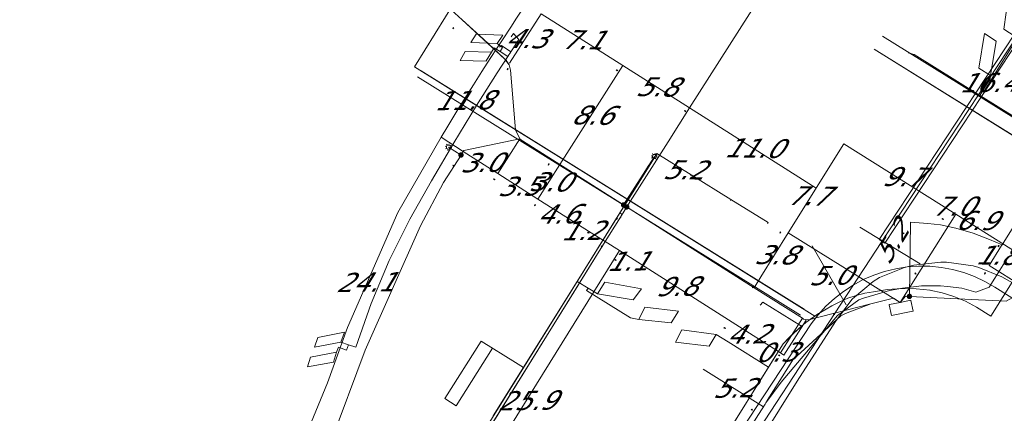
# Model space of a CAD drawing. Header units: metres. Extents: x 124576 to 133557, y 395865 to 402386.
# Tile 322 of 447: x 129172 to 129244, y 401588 to 401617. Entities that reach past the tile are written whole.
import ezdxf
from ezdxf.enums import TextEntityAlignment as Align

# ---------------------------------------------------------------- set-up
doc = ezdxf.new("R2010")
doc.units = ezdxf.units.M
doc.header["$MEASUREMENT"] = 0
for name, color, linetype, lineweight, true_color in [('LG_Datatransport_Gebroeders_Van_der_Donk_BV_(FTTX)', 3, 'Continuous', 13, 0x00ff00), ('LG_Datatransport_KPN_BV', 3, 'Continuous', 13, 0x00ff00), ('LG_Laag_Spanning', 7, 'Continuous', 13, 0x960000), ('LG_Laag_Spanning_Enexis_Netbeheer_BV', 7, 'Continuous', 13, 0x960000), ('LG_Laag_Spanning_Gemeente_Tilburg_Ruimtelijke_Uitvoering', 7, 'Continuous', 13, 0x960000), ('LG_Midden_Spanning_Enexis_Netbeheer_BV', 7, 'Continuous', 13, 0xd20000)]:
    doc.layers.add(name, color=color, linetype=linetype, lineweight=lineweight, true_color=true_color)
for name, color, linetype, lineweight in [('LG_Laag_Spanning_P_Enexis_Netbeheer_BV', 7, 'Continuous', 0), ('MV_Laag_Spanning', 7, 'Continuous', 0), ('MV_Laag_Spanning_lijn', 7, 'Continuous', 0), ('MV_Laag_Spanning_pijl', 7, 'Continuous', 0), ('MV_Midden_Spanning', 7, 'Continuous', 0), ('MV_Midden_Spanning_pijl', 7, 'Continuous', 0)]:
    doc.layers.add(name, color=color, linetype=linetype, lineweight=lineweight)
doc.styles.add('Klic_Annotatie', font='verdanai.ttf', dxfattribs={"oblique": 20, "height": 1.4})

# ---------------------------------------------------------------- blocks, each defined once
blk = doc.blocks.new('Mof')
at = {"layer": 'LG_Laag_Spanning_P_Enexis_Netbeheer_BV'}
h = blk.add_hatch(color=256, dxfattribs=at)
edge = h.paths.add_edge_path()
edge.add_arc((0, 0), 2, 0, 360)
blk = doc.blocks.new('Streetlight')
at = {"layer": 'LG_Laag_Spanning_P_Enexis_Netbeheer_BV'}
for p, q in [((-1.77, 1.77), (-1.06, 1.06)), ((0, 2.5), (0, 1.5)), ((1.77, 1.77), (1.06, 1.06)), ((-1.06, -1.06), (-1.77, -1.77)), ((0, -1.5), (0, -2.5)), ((1.06, -1.06), (1.77, -1.77))]:
    blk.add_line(p, q, dxfattribs=at)
at = {"layer": 'LG_Laag_Spanning_P_Enexis_Netbeheer_BV', "flags": 128}
for points in [[(-2.5, 0), (-1.5, 0)], [(1.5, 0), (2.5, 0)]]:
    blk.add_lwpolyline(points, dxfattribs=at)
at = {"layer": 'LG_Laag_Spanning_P_Enexis_Netbeheer_BV'}
blk.add_circle((0, 0), 1.5, dxfattribs=at)
blk = doc.blocks.new('m_pijl')
at = {"layer": 'MV_Laag_Spanning_pijl'}
blk.add_hatch(color=7, dxfattribs=at).paths.add_polyline_path([(-1, -0.33), (-1, 0), (-1, 0.33), (0, 0)])
at = {"layer": 'MV_Laag_Spanning_pijl', "flags": 128}
blk.add_lwpolyline([(-1, 0), (-1, 0.33), (0, 0), (-1, -0.33), (-1, 0)], close=True, dxfattribs=at)
blk = doc.blocks.new('m_pijl_1')
at = {"layer": 'MV_Midden_Spanning_pijl'}
blk.add_hatch(color=7, dxfattribs=at).paths.add_polyline_path([(-1, -0.33), (-1, 0), (-1, 0.33), (0, 0)])
at = {"layer": 'MV_Midden_Spanning_pijl', "flags": 128}
blk.add_lwpolyline([(-1, 0), (-1, 0.33), (0, 0), (-1, -0.33), (-1, 0)], close=True, dxfattribs=at)

msp = doc.modelspace()

# ---------------------------------------------------------------- linework, layer by layer
at = {"layer": 'LG_Datatransport_Gebroeders_Van_der_Donk_BV_(FTTX)', "flags": 128}
for points in [[(129249.671, 401621.957), (129235.48, 401600.401), (129207.072, 401556.927), (129205.166, 401553.778), (129173.858, 401502.06), (129170.276, 401494.196), (129168.978, 401488.056), (129168.952, 401480.044), (129170.368, 401467.48), (129173.959, 401461.951), (129182.759, 401451.047), (129191.604, 401438.948), (129192.69, 401437.67), (129190.673, 401435.736), (129186.385, 401431.414), (129181.959, 401427.181), (129176.092, 401421.502), (129175.125, 401420.612), (129175.783, 401419.843), (129216.541, 401376.617)], [(129249.879, 401621.82), (129242.784, 401611.041), (129235.689, 401600.263), (129235.272, 401600.538), (129242.367, 401611.316), (129249.462, 401622.095), (129249.879, 401621.82)]]:
    msp.add_lwpolyline(points, dxfattribs=at)
at = {"layer": 'LG_Datatransport_KPN_BV', "flags": 128}
msp.add_lwpolyline([(129169.839, 401500.576), (129180.63, 401515.543), (129218.954, 401577.06), (129230.306, 401594.346), (129230.817, 401595.015), (129231.382, 401595.638), (129231.999, 401596.211), (129232.662, 401596.729), (129233.366, 401597.19), (129234.107, 401597.589), (129234.879, 401597.924), (129235.676, 401598.192), (129236.494, 401598.392), (129237.325, 401598.522), (129238.165, 401598.581), (129239.006, 401598.568), (129239.843, 401598.484), (129240.67, 401598.33), (129241.482, 401598.106), (129242.271, 401597.814), (129243.032, 401597.456), (129243.761, 401597.035), (129254.667, 401590.176)], dxfattribs=at)
at = {"layer": 'LG_Laag_Spanning', "flags": 128}
msp.add_lwpolyline([(129236.193, 401594.957), (129237.762, 401595.271), (129237.763, 401595.272), (129237.764, 401595.272), (129237.765, 401595.273), (129237.766, 401595.273), (129237.767, 401595.274), (129237.768, 401595.275), (129237.769, 401595.276), (129237.769, 401595.278), (129237.77, 401595.279), (129237.77, 401595.28), (129237.77, 401595.281), (129237.77, 401595.283), (129237.613, 401596.067), (129237.612, 401596.068), (129237.612, 401596.069), (129237.611, 401596.07), (129237.611, 401596.071), (129237.61, 401596.072), (129237.609, 401596.073), (129237.608, 401596.074), (129237.607, 401596.074), (129237.605, 401596.075), (129237.604, 401596.075), (129237.603, 401596.075), (129237.601, 401596.075), (129236.817, 401595.919), (129236.032, 401595.762), (129236.031, 401595.761), (129236.03, 401595.761), (129236.029, 401595.76), (129236.028, 401595.76), (129236.027, 401595.759), (129236.026, 401595.758), (129236.025, 401595.757), (129236.025, 401595.756), (129236.024, 401595.754), (129236.024, 401595.753), (129236.024, 401595.752), (129236.024, 401595.75), (129236.181, 401594.965), (129236.182, 401594.964), (129236.182, 401594.963), (129236.183, 401594.962), (129236.183, 401594.961), (129236.184, 401594.96), (129236.185, 401594.959), (129236.186, 401594.958), (129236.188, 401594.958), (129236.189, 401594.957), (129236.19, 401594.957), (129236.191, 401594.957), (129236.193, 401594.957)], dxfattribs=at)
at = {"layer": 'LG_Laag_Spanning_Enexis_Netbeheer_BV'}
for p, q in [((129204.61, 401606.739), (129203.688, 401607.324)), ((129216.536, 401603.074), (129218.794, 401606.632)), ((129218.395, 401606.004), (129216.934, 401603.702)), ((129216.549, 401603.066), (129216.762, 401602.931)), ((129216.762, 401602.931), (129216.175, 401601.983)), ((129216.762, 401602.931), (129217.007, 401602.776))]:
    msp.add_line(p, q, dxfattribs=at)
at = {"layer": 'LG_Laag_Spanning_Enexis_Netbeheer_BV', "flags": 128}
for points in [[(129200.825, 401622.115), (129199.989, 401620.57), (129200.173, 401619.862), (129203.108, 401617.995), (129203.899, 401617.389), (129204.691, 401616.663)], [(129257.329, 401617.654), (129257.456, 401617.439), (129257.566, 401616.86), (129257.452, 401616.579), (129256.943, 401615.731), (129251.559, 401606.753), (129251.044, 401605.896), (129250.987, 401605.801), (129250.936, 401605.715), (129246.74, 401598.717), (129245.773, 401597.105), (129245.359, 401596.415), (129244.603, 401596.011), (129237.501, 401596.36), (129237.22, 401596.374), (129236.819, 401595.909)], [(129203.899, 401617.389), (129204.691, 401616.663), (129207.805, 401613.812), (129208.132, 401613.365), (129208.239, 401612.978), (129208.603, 401608.582), (129208.916, 401607.929), (129209.066, 401607.816), (129211.864, 401606.04), (129216.536, 401603.074), (129216.549, 401603.066), (129216.762, 401602.931), (129217.007, 401602.776), (129226.105, 401597.001), (129229.65, 401594.751), (129229.735, 401594.697), (129230.097, 401594.641), (129234.669, 401595.811), (129236.337, 401596.238), (129236.819, 401595.909)], [(129204.691, 401616.663), (129206.248, 401615.238), (129207.726, 401613.884), (129207.805, 401613.812), (129207.864, 401613.755), (129207.938, 401613.674), (129208.006, 401613.586), (129208.051, 401613.518), (129208.101, 401613.43), (129208.132, 401613.365)], [(129204.691, 401616.663), (129206.248, 401615.238), (129207.726, 401613.884), (129207.805, 401613.812), (129207.864, 401613.755), (129207.938, 401613.674), (129208.006, 401613.586), (129208.051, 401613.518), (129208.101, 401613.43), (129208.132, 401613.365)], [(129204.691, 401616.663), (129207.805, 401613.812), (129208.132, 401613.365)], [(129208.132, 401613.365), (129208.239, 401612.978), (129208.603, 401608.582), (129208.916, 401607.929)], [(129195.073, 401585.656), (129197.578, 401592.425), (129201.649, 401601.535), (129203.336, 401604.729), (129204.61, 401606.739), (129204.77, 401606.991), (129204.823, 401607.074), (129208.916, 401607.929), (129209.066, 401607.816), (129211.864, 401606.04), (129216.536, 401603.074), (129216.549, 401603.066), (129216.762, 401602.931)], [(129195.073, 401585.656), (129197.578, 401592.425), (129201.649, 401601.535), (129203.336, 401604.729), (129204.61, 401606.739), (129204.77, 401606.991), (129204.823, 401607.074), (129208.916, 401607.929)], [(129208.916, 401607.929), (129208.983, 401607.874), (129209.119, 401607.782), (129213.997, 401604.686), (129216.549, 401603.066)], [(129208.916, 401607.929), (129208.983, 401607.874), (129209.119, 401607.782), (129213.997, 401604.686), (129216.549, 401603.066)], [(129208.916, 401607.929), (129209.066, 401607.816), (129211.864, 401606.04), (129216.536, 401603.074), (129216.549, 401603.066)], [(129236.819, 401595.909), (129237.22, 401596.374), (129237.501, 401596.36), (129244.603, 401596.011), (129245.359, 401596.415), (129245.773, 401597.105), (129246.74, 401598.717), (129250.936, 401605.715), (129250.987, 401605.801), (129251.069, 401605.751), (129251.346, 401605.578), (129251.43, 401605.525), (129285.387, 401584.385), (129285.403, 401584.375), (129285.725, 401584.174), (129320.701, 401562.4), (129320.889, 401562.283), (129321.17, 401562.108), (129321.287, 401562.035), (129324.434, 401560.076), (129325.487, 401559.453)], [(129237.501, 401596.36), (129244.603, 401596.011), (129245.359, 401596.415), (129245.773, 401597.105), (129246.74, 401598.717), (129250.936, 401605.715), (129250.987, 401605.801), (129251.069, 401605.751), (129251.346, 401605.578), (129251.43, 401605.525), (129285.387, 401584.385), (129285.403, 401584.375), (129285.725, 401584.174), (129320.701, 401562.4), (129320.889, 401562.283), (129321.17, 401562.108), (129321.287, 401562.035), (129324.434, 401560.076), (129325.487, 401559.453), (129325.659, 401559.351)], [(129216.762, 401602.931), (129216.175, 401601.983), (129215.182, 401600.381), (129204.863, 401583.737), (129202.111, 401579.299), (129201.138, 401577.73), (129194.52, 401567.055), (129194.201, 401566.542)], [(129216.762, 401602.931), (129217.007, 401602.776), (129226.105, 401597.001), (129229.65, 401594.751), (129229.735, 401594.697), (129230.097, 401594.641), (129234.669, 401595.811), (129236.337, 401596.238), (129236.819, 401595.909)], [(129217.007, 401602.776), (129221.389, 401599.995), (129226.105, 401597.001), (129229.65, 401594.751)], [(129217.007, 401602.776), (129221.389, 401599.995), (129226.105, 401597.001), (129229.65, 401594.751)], [(129217.007, 401602.776), (129226.105, 401597.001), (129229.65, 401594.751)], [(129216.175, 401601.983), (129215.182, 401600.381), (129212.568, 401596.165), (129206.826, 401586.904), (129202.111, 401579.299)], [(129216.175, 401601.983), (129215.182, 401600.381), (129212.568, 401596.165), (129206.826, 401586.904), (129202.111, 401579.299)], [(129216.175, 401601.983), (129215.182, 401600.381), (129204.863, 401583.737), (129202.111, 401579.299)], [(129244.63, 401599.078), (129243.773, 401597.7), (129243.356, 401597.031), (129242.364, 401596.681), (129241.346, 401596.959), (129240.302, 401597.094), (129239.793, 401597.125), (129238.384, 401597.125), (129236.987, 401596.958), (129236.033, 401596.785), (129234.122, 401596.234), (129233.798, 401596.104), (129232.226, 401594.966), (129228.086, 401590.055), (129226.976, 401588.544), (129226.911, 401588.442), (129226.434, 401587.679)], [(129244.63, 401599.078), (129243.773, 401597.7), (129243.356, 401597.031), (129242.364, 401596.681), (129241.346, 401596.959), (129240.302, 401597.094), (129239.793, 401597.125), (129238.384, 401597.125), (129236.987, 401596.958), (129236.033, 401596.785), (129234.122, 401596.234), (129233.798, 401596.104), (129232.226, 401594.966), (129228.086, 401590.055), (129226.976, 401588.544)], [(129245.773, 401597.105), (129245.359, 401596.415), (129244.603, 401596.011), (129237.501, 401596.36)], [(129167.009, 401476.645), (129169.517, 401495.189), (129181.455, 401515.57), (129182.051, 401516.588), (129186.415, 401523.593), (129203.375, 401550.817), (129226.434, 401587.679), (129226.911, 401588.442), (129226.976, 401588.544), (129227.076, 401588.706), (129228.63, 401591.19), (129228.95, 401591.702), (129232.48, 401594.939), (129232.811, 401595.108), (129234.669, 401595.811), (129236.337, 401596.238), (129236.819, 401595.909)], [(129234.669, 401595.811), (129236.337, 401596.238), (129236.819, 401595.909)], [(129237.501, 401596.36), (129237.22, 401596.374), (129236.819, 401595.909)], [(129237.501, 401596.36), (129237.22, 401596.374), (129236.819, 401595.909)], [(129226.976, 401588.544), (129227.076, 401588.706), (129228.63, 401591.19), (129228.95, 401591.702), (129232.48, 401594.939), (129232.811, 401595.108), (129234.669, 401595.811)], [(129229.65, 401594.751), (129229.735, 401594.697), (129230.097, 401594.641), (129234.669, 401595.811)], [(129226.976, 401588.544), (129226.911, 401588.442), (129226.434, 401587.679), (129203.375, 401550.817), (129186.415, 401523.593), (129182.051, 401516.588)]]:
    msp.add_lwpolyline(points, dxfattribs=at)
at = {"layer": 'LG_Laag_Spanning_Gemeente_Tilburg_Ruimtelijke_Uitvoering'}
for p, q in [((129204.231, 401618.108), (129201.188, 401613.223)), ((129201.188, 401613.223), (129205.755, 401610.379)), ((129206.449, 401613.642), (129206.467, 401613.638)), ((129201.422, 401612.489), (129229.516, 401594.992)), ((129201.686, 401612.913), (129229.78, 401595.417)), ((129242.659, 401611.11), (129242.922, 401611.532)), ((129242.659, 401611.11), (129250.518, 401606.212)), ((129242.922, 401611.532), (129243.011, 401611.477)), ((129205.755, 401610.379), (129216.865, 401603.46)), ((129195.951, 401569.892), (129218.58, 401606.213)), ((129216.865, 401603.46), (129218.596, 401606.238)), ((129243.483, 401594.915), (129250.518, 401606.212)), ((129221.502, 401605.284), (129221.462, 401605.221)), ((129221.502, 401605.284), (129224.407, 401603.475)), ((129216.259, 401602.487), (129216.865, 401603.46)), ((129216.865, 401603.46), (129230.575, 401594.921)), ((129224.407, 401603.475), (129224.367, 401603.411)), ((129213.13, 401597.464), (129216.259, 401602.487)), ((129206.972, 401587.582), (129213.13, 401597.464)), ((129213.13, 401597.464), (129213.927, 401596.968)), ((129213.927, 401596.968), (129213.818, 401596.793)), ((129243.483, 401594.915), (129242.424, 401595.574)), ((129227.172, 401591.164), (129224.203, 401593.018)), ((129196.352, 401592.802), (129196.209, 401592.406)), ((129196.891, 401592.633), (129196.352, 401592.802)), ((129227.172, 401591.164), (129228.245, 401592.883)), ((129208.604, 401591.519), (129209.196, 401591.15)), ((129219.833, 401579.41), (129227.172, 401591.164))]:
    msp.add_line(p, q, dxfattribs=at)
at = {"layer": 'LG_Laag_Spanning_Gemeente_Tilburg_Ruimtelijke_Uitvoering', "flags": 128}
for points in [[(129243.011, 401611.477), (129245.203, 401614.992), (129245.258, 401615.438), (129245.642, 401617.935), (129244.764, 401618.462), (129244.424, 401615.971), (129245.258, 401615.438)], [(129207.659, 401614.644), (129207.25, 401614.931), (129207.68, 401615.543), (129205.729, 401615.608), (129205.331, 401614.989), (129207.25, 401614.931)], [(129208.862, 401615.22), (129208.466, 401615.648), (129208.287, 401615.407)], [(129242.922, 401611.532), (129243.421, 401612.335), (129243.447, 401612.583), (129243.865, 401615.104), (129243.012, 401615.648), (129242.581, 401613.118), (129243.447, 401612.583)], [(129207.435, 401614.661), (129207.577, 401614.775), (129208.263, 401614.311)], [(129207.659, 401614.644), (129207.48, 401614.349), (129208.04, 401613.97)], [(129208.862, 401615.22), (129208.662, 401614.917), (129208.462, 401614.614), (129208.263, 401614.311)], [(129207.48, 401614.349), (129207.054, 401614.61), (129206.857, 401614.29), (129206.449, 401613.642), (129206.467, 401613.638), (129204.541, 401613.68), (129204.926, 401614.339), (129206.857, 401614.29)], [(129208.04, 401613.97), (129207.27, 401612.779), (129206.508, 401611.582), (129205.755, 401610.379)], [(129208.263, 401614.311), (129208.189, 401614.197), (129208.115, 401614.083), (129208.04, 401613.97)], [(129237.687, 401614.14), (129237.402, 401614.234), (129237.852, 401614.107), (129242.659, 401611.11)], [(129237.852, 401614.107), (129305.002, 401572.248), (129324.291, 401560.282)], [(129205.755, 401610.379), (129204.073, 401607.622), (129202.436, 401604.836), (129200.846, 401602.025)], [(129218.595, 401606.238), (129218.967, 401606.863), (129221.502, 401605.284)], [(129224.407, 401603.475), (129227.136, 401601.776), (129227.096, 401601.712)], [(129216.259, 401602.487), (129216.414, 401602.39), (129216.308, 401602.109)], [(129200.851, 401602.036), (129199.332, 401598.988), (129198.01, 401595.849), (129196.891, 401592.633)], [(129213.927, 401596.968), (129214.62, 401596.546), (129215.152, 401597.401), (129217.845, 401596.904), (129217.233, 401596.118), (129214.62, 401596.546)], [(129213.818, 401596.793), (129217.046, 401594.798), (129217.658, 401594.653), (129220.026, 401594.426), (129220.568, 401595.28), (129218.088, 401595.582), (129217.658, 401594.653)], [(129231.82, 401595.667), (129232.392, 401595.971), (129232.987, 401596.227), (129233.601, 401596.434), (129234.229, 401596.589), (129234.868, 401596.693)], [(129231.82, 401595.667), (129232.392, 401595.971), (129232.987, 401596.227), (129233.601, 401596.434), (129234.229, 401596.589), (129234.868, 401596.693)], [(129234.868, 401596.693), (129235.901, 401596.864), (129236.946, 401596.941), (129237.993, 401596.924), (129239.034, 401596.812)], [(129234.868, 401596.693), (129235.901, 401596.864), (129236.946, 401596.941), (129237.993, 401596.924), (129239.034, 401596.812)], [(129238.998, 401596.818), (129239.894, 401596.63), (129240.77, 401596.358), (129241.615, 401596.005), (129242.424, 401595.574)], [(129238.998, 401596.818), (129239.894, 401596.63), (129240.77, 401596.358), (129241.615, 401596.005), (129242.424, 401595.574)], [(129226.547, 401595.72), (129226.754, 401595.937), (129229.584, 401594.175)], [(129228.245, 401592.883), (129229.042, 401593.697), (129229.908, 401594.435), (129230.836, 401595.094), (129231.82, 401595.667)], [(129230.575, 401594.921), (129230.981, 401595.185), (129231.396, 401595.434), (129231.82, 401595.667)], [(129229.584, 401594.175), (129229.906, 401594.434), (129230.237, 401594.683), (129230.575, 401594.921)], [(129196.352, 401592.802), (129195.787, 401593.009), (129196.053, 401593.734), (129194.101, 401593.343), (129193.864, 401592.624), (129195.787, 401593.009)], [(129224.203, 401593.018), (129223.322, 401593.572), (129220.812, 401593.895), (129220.355, 401593.012), (129222.814, 401592.712), (129223.322, 401593.572)], [(129228.245, 401592.883), (129228.67, 401593.336), (129229.117, 401593.766), (129229.584, 401594.175)], [(129208.604, 401591.519), (129206.094, 401593.075), (129203.423, 401588.87), (129204.244, 401588.328), (129206.93, 401592.556)], [(129196.209, 401592.406), (129195.636, 401592.641), (129195.485, 401592.273), (129195.262, 401591.543), (129193.355, 401591.181), (129193.579, 401591.903), (129195.485, 401592.273)], [(129198.918, 401545.862), (129209.906, 401563.513), (129228.245, 401592.883)]]:
    msp.add_lwpolyline(points, dxfattribs=at)
at = {"layer": 'LG_Midden_Spanning_Enexis_Netbeheer_BV', "flags": 128}
for points in [[(129404.817, 401497.99), (129368.774, 401520.678), (129331.616, 401544.063), (129329.921, 401545.124), (129294.604, 401567.091), (129258.629, 401589.46), (129245.854, 401596.91), (129244.271, 401597.803), (129242.597, 401598.481), (129242.175, 401598.598), (129240.211, 401598.868), (129239.797, 401598.869), (129237.824, 401598.646), (129237.146, 401598.488), (129235.315, 401597.745), (129234.837, 401597.458), (129233.328, 401596.184), (129233.28, 401596.129), (129232.09, 401594.528), (129229.278, 401590.129), (129199.342, 401542.107), (129198.288, 401540.407), (129193.363, 401532.435), (129192.839, 401531.585)], [(129404.817, 401497.99), (129368.774, 401520.678), (129331.616, 401544.063), (129329.921, 401545.124), (129294.604, 401567.091), (129258.629, 401589.46), (129245.854, 401596.91), (129244.271, 401597.803), (129242.597, 401598.481), (129242.175, 401598.598), (129240.211, 401598.868), (129239.797, 401598.869), (129237.824, 401598.646), (129237.146, 401598.488), (129235.315, 401597.745), (129234.837, 401597.458), (129233.328, 401596.184), (129233.28, 401596.129), (129232.09, 401594.528), (129229.278, 401590.129), (129199.342, 401542.107), (129198.288, 401540.407), (129193.363, 401532.435), (129192.839, 401531.585)], [(129404.817, 401497.99), (129368.774, 401520.678), (129331.616, 401544.063), (129329.921, 401545.124), (129294.604, 401567.091), (129258.629, 401589.46), (129245.854, 401596.91), (129244.271, 401597.803), (129242.597, 401598.481), (129242.175, 401598.598), (129240.211, 401598.868), (129239.797, 401598.869), (129237.824, 401598.646), (129237.146, 401598.488), (129235.315, 401597.745), (129234.837, 401597.458), (129233.328, 401596.184), (129233.28, 401596.129), (129232.09, 401594.528), (129229.278, 401590.129), (129199.342, 401542.107), (129198.288, 401540.407), (129193.363, 401532.435), (129192.839, 401531.585)], [(129404.817, 401497.99), (129368.774, 401520.678), (129331.616, 401544.063), (129329.921, 401545.124), (129294.604, 401567.091), (129258.629, 401589.46), (129245.854, 401596.91), (129244.271, 401597.803), (129242.597, 401598.481), (129242.175, 401598.598), (129240.211, 401598.868), (129239.797, 401598.869), (129237.824, 401598.646), (129237.146, 401598.488), (129235.315, 401597.745), (129234.837, 401597.458), (129233.328, 401596.184), (129233.28, 401596.129), (129232.09, 401594.528), (129229.278, 401590.129), (129199.342, 401542.107), (129198.288, 401540.407), (129193.363, 401532.435), (129192.839, 401531.585)], [(129199.342, 401542.107), (129229.278, 401590.129), (129232.09, 401594.528), (129233.28, 401596.129), (129233.328, 401596.184), (129234.837, 401597.458), (129235.315, 401597.745), (129237.146, 401598.488), (129237.824, 401598.646), (129239.797, 401598.869), (129240.211, 401598.868), (129242.175, 401598.598), (129242.597, 401598.481), (129244.271, 401597.803), (129245.854, 401596.91)], [(129199.342, 401542.107), (129229.278, 401590.129), (129232.09, 401594.528), (129233.28, 401596.129), (129233.328, 401596.184), (129234.837, 401597.458), (129235.315, 401597.745), (129237.146, 401598.488), (129237.824, 401598.646), (129239.797, 401598.869), (129240.211, 401598.868), (129242.175, 401598.598), (129242.597, 401598.481), (129244.271, 401597.803), (129245.854, 401596.91)], [(129199.342, 401542.107), (129229.278, 401590.129), (129232.09, 401594.528), (129233.28, 401596.129), (129233.328, 401596.184), (129234.837, 401597.458), (129235.315, 401597.745), (129237.146, 401598.488), (129237.824, 401598.646), (129239.797, 401598.869), (129240.211, 401598.868), (129242.175, 401598.598), (129242.597, 401598.481), (129244.271, 401597.803), (129245.854, 401596.91)], [(129199.342, 401542.107), (129229.278, 401590.129), (129232.09, 401594.528), (129233.28, 401596.129), (129233.328, 401596.184), (129234.837, 401597.458), (129235.315, 401597.745), (129237.146, 401598.488), (129237.824, 401598.646), (129239.797, 401598.869), (129240.211, 401598.868), (129242.175, 401598.598), (129242.597, 401598.481), (129244.271, 401597.803), (129245.854, 401596.91)]]:
    msp.add_lwpolyline(points, dxfattribs=at)
at = {"layer": 'MV_Laag_Spanning_lijn'}
for p, q in [((129221.37, 401610.193), (129230.105, 401623.958)), ((129221.37, 401610.193), (129219.8, 401607.719)), ((129204.77, 401606.991), (129203.161, 401608.047)), ((129207.302, 401605.383), (129208.916, 401607.929)), ((129240.902, 401602.393), (129236.819, 401595.908)), ((129237.578, 401601.801), (129237.501, 401596.36)), ((129236.819, 401595.908), (129228.616, 401601.03)), ((129243.341, 401598.621), (129245.773, 401597.105)), ((129228.045, 401592.218), (129229.65, 401594.751)), ((129228.299, 401592.057), (129229.928, 401594.627))]:
    msp.add_line(p, q, dxfattribs=at)
at = {"layer": 'MV_Laag_Spanning_pijl'}
for p, q in [((129210.478, 401617.105), (129208.174, 401613.474)), ((129216.472, 401613.301), (129210.478, 401617.105)), ((129235.518, 401615.474), (129249.441, 401606.808)), ((129216.472, 401613.301), (129211.864, 401606.04)), ((129221.37, 401610.193), (129216.472, 401613.301)), ((129230.657, 401604.299), (129221.37, 401610.193)), ((129232.694, 401607.561), (129228.616, 401601.03)), ((129232.694, 401607.561), (129240.902, 401602.393)), ((129207.302, 401605.383), (129204.77, 401606.991)), ((129211.864, 401606.04), (129210.257, 401603.507)), ((129210.257, 401603.507), (129207.302, 401605.383)), ((129210.257, 401603.507), (129214.169, 401601.024)), ((129240.902, 401602.393), (129246.741, 401598.716)), ((129214.169, 401601.024), (129215.182, 401600.381)), ((129215.182, 401600.381), (129216.225, 401599.719)), ((129216.225, 401599.719), (129202.557, 401577.719)), ((129216.225, 401599.719), (129224.499, 401594.468)), ((129230.373, 401600.062), (129232.87, 401595.731)), ((129244.264, 401600.102), (129243.341, 401598.621)), ((129224.499, 401594.468), (129228.045, 401592.218)), ((129228.045, 401592.218), (129228.299, 401592.057)), ((129222.364, 401591.018), (129226.791, 401588.25))]:
    msp.add_line(p, q, dxfattribs=at)
at = {"layer": 'MV_Laag_Spanning_pijl', "flags": 128}
for points in [[(129203.161, 401608.047), (129203.649, 401608.858), (129204.388, 401610.071), (129205.011, 401611.077), (129205.514, 401611.88), (129206.147, 401612.879), (129206.53, 401613.477), (129207.173, 401614.471), (129207.692, 401615.262), (129208.256, 401616.127), (129208.69, 401616.793), (129209.356, 401617.817)], [(129254.813, 401617.041), (129244.293, 401600.149), (129244.264, 401600.102)], [(129234.923, 401614.518), (129245.747, 401607.771), (129266.076, 401595.099), (129294.937, 401577.108), (129322.278, 401560.118), (129332.554, 401553.743), (129351.857, 401541.768), (129380.562, 401523.913), (129394.418, 401515.293)], [(129234.923, 401614.518), (129268.423, 401593.636), (129318.429, 401562.51), (129325.427, 401558.165), (129330.186, 401555.213)], [(129234.923, 401614.518), (129256.655, 401600.972), (129302.195, 401572.583), (129324.914, 401558.484)], [(129234.923, 401614.518), (129288.885, 401580.88), (129322.175, 401560.182)], [(129203.161, 401608.047), (129199.971, 401602.51), (129196.275, 401594.079), (129194.816, 401590.008), (129193.277, 401586.277), (129193.22, 401586.157), (129193.17, 401586.05)], [(129219.8, 401607.719), (129217.014, 401603.329), (129216.762, 401602.931)], [(129244.293, 401600.149), (129243.386, 401600.529), (129242.181, 401601.003), (129240.907, 401601.376), (129239.769, 401601.606), (129238.862, 401601.719), (129237.578, 401601.801)], [(129228.616, 401601.03), (129226.603, 401597.806), (129226.105, 401597.001)]]:
    msp.add_lwpolyline(points, dxfattribs=at)
at = {"layer": 'MV_Midden_Spanning_pijl'}
msp.add_line((129233.861, 401601.437), (129238.282, 401598.739), dxfattribs=at)

# ---------------------------------------------------------------- block references
at = {"layer": 'LG_Laag_Spanning_P_Enexis_Netbeheer_BV'}
for name, p, xscale, yscale, zscale, rotation in [('Streetlight', (129203.688, 401607.324), 0.1, 0.1, 0.1, 212), ('Streetlight', (129218.794, 401606.632), 0.09999999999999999, 0.09999999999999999, 0.09999999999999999, 302), ('Mof', (129216.762, 401602.931), 0.1, 0.1, 0.1, 1)]:
    msp.add_blockref(name, p, dxfattribs=dict(at, xscale=xscale, yscale=yscale, zscale=zscale, rotation=rotation))
at = {"layer": 'LG_Laag_Spanning_P_Enexis_Netbeheer_BV', "xscale": 0.1, "yscale": 0.1, "zscale": 0.1}
for p in [(129204.61, 401606.739), (129216.536, 401603.074), (129237.501, 401596.36)]:
    msp.add_blockref('Mof', p, dxfattribs=at)
at = {"layer": 'MV_Laag_Spanning_pijl'}
for p, xscale, yscale, zscale, rotation in [((129204, 401616), 0.09999999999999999, 0.09999999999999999, 0.09999999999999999, 239), ((129208, 401613), 0.1, 0.1, 0.1, 238), ((129216, 401613), 0.1, 0.1, 0.1, 147), ((129221, 401610), 0.1, 0.1, 0.1, 147), ((129204, 401606), 0.1, 0.1, 0.1, 147), ((129211, 401606), 0.1, 0.1, 0.1, 238), ((129207, 401605), 0.1, 0.1, 0.1, 147), ((129210, 401603), 0.1, 0.1, 0.1, 238), ((129216, 401602), 0.1, 0.1, 0.1, 238), ((129240, 401602), 0.1, 0.1, 0.1, 328), ((129214, 401601), 0.1, 0.1, 0.1, 328), ((129228, 401601), 0.09999999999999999, 0.09999999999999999, 0.09999999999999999, 239), ((129237, 401601), 0.09999999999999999, 0.09999999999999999, 0.09999999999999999, 176), ((129215, 401600), 0.1, 0.1, 0.1, 328), ((129244, 401600), 0.09999999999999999, 0.09999999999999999, 0.09999999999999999, 239), ((129216, 401599), 0.1, 0.1, 0.1, 328), ((129243, 401598), 0.09999999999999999, 0.09999999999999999, 0.09999999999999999, 239), ((129226, 401597), 0.09999999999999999, 0.09999999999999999, 0.09999999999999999, 239), ((129232, 401595), 0.1, 0.1, 0.1, 300.0000000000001), ((129224, 401594), 0.1, 0.1, 0.1, 328), ((129228, 401592), 0.1, 0.1, 0.1, 328), ((129228, 401592), 0.1, 0.1, 0.1, 328), ((129226, 401588), 0.1, 0.1, 0.1, 328)]:
    msp.add_blockref('m_pijl', p, dxfattribs=dict(at, xscale=xscale, yscale=yscale, zscale=zscale, rotation=rotation))
at = {"layer": 'MV_Midden_Spanning_pijl', "xscale": 0.1, "yscale": 0.1, "zscale": 0.1, "rotation": 329}
msp.add_blockref('m_pijl_1', (129238, 401598), dxfattribs=at)

# ---------------------------------------------------------------- texts
at = {"layer": 'MV_Laag_Spanning', "style": 'Klic_Annotatie', "oblique": 20}
for s, rotation, p in [('4.3', 359, (129209.326, 401615.29)), ('7.1', 359, (129213.475, 401615.203)), ('5.8', 359, (129218.921, 401611.747)), ('16.4', 1, (129243.24, 401612.064)), ('11.8', 1, (129204.749, 401610.755)), ('8.6', 359, (129214.168, 401609.671)), ('11.0', 359, (129226.014, 401607.246)), ('3.0', 1, (129206.036, 401606.187)), ('5.2', 359, (129220.906, 401605.657)), ('3.0', 359, (129211.061, 401604.774)), ('9.7', 359, (129236.971, 401605.15)), ('3.5', 1, (129208.78, 401604.445)), ('7.7', 359, (129230.025, 401603.745)), ('4.6', 1, (129211.666, 401602.411)), ('6.9', 359, (129242.351, 401601.939)), ('1.2', 1, (129213.405, 401601.191)), ('1.1', 1, (129216.765, 401598.944)), ('3.8', 359, (129227.61, 401599.418)), ('1.8', 359, (129243.817, 401599.385)), ('24.1', 1, (129197.533, 401597.405)), ('5.0', 1, (129231.622, 401597.897)), ('9.8', 1, (129220.362, 401597.094)), ('4.2', 1, (129225.559, 401593.592)), ('0.3', 1, (129227.673, 401592.263)), ('5.2', 1, (129224.578, 401589.634)), ('25.9', 1, (129209.391, 401588.719))]:
    msp.add_text(s, height=1.4, rotation=rotation, dxfattribs=at).set_placement(p, align=Align.MIDDLE_CENTER)
msp.add_text('7.0', height=1.4, dxfattribs=at).set_placement((129240.662, 401602.991), align=Align.MIDDLE_CENTER)
at = {"layer": 'MV_Midden_Spanning', "style": 'Klic_Annotatie', "oblique": 20}
msp.add_text('5.2', height=1.4, rotation=59, dxfattribs=at).set_placement((129236.176, 401600.259), align=Align.MIDDLE_CENTER)

doc.saveas('drawing.dxf')
